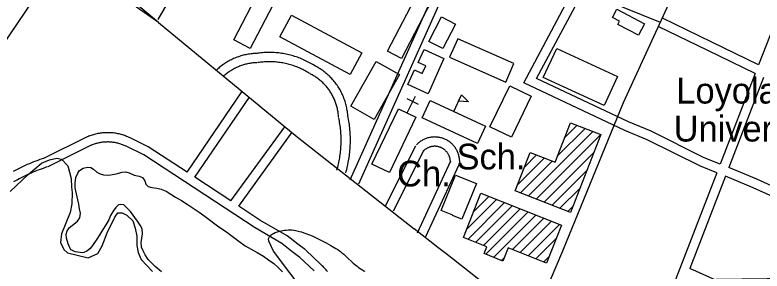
# Model space of a CAD drawing. Extents: x 3651524 to 3689615, y 505651 to 531377.
# Drawn here: x 3663276 to 3665685, y 523313 to 524140 of the extents above; entities that cross this region are included whole.
import ezdxf

# ---------------------------------------------------------------- set-up
doc = ezdxf.new("R2010")
doc.units = 0
for name, color, linetype in [('V-BLDG-IDEN', 7, 'Continuous'), ('V-BLDG-OTLN', 7, 'Continuous'), ('V-GRID-MAJR', 7, 'Continuous'), ('V-ROAD-CNTR', 7, 'Continuous'), ('V-SITE-OTLN', 7, 'Continuous'), ('V-SITE-OTLN-IDEN', 7, 'Continuous'), ('V-SITE-VEGE', 7, 'Continuous'), ('V-TOPO-SHOR', 7, 'Continuous')]:
    doc.layers.add(name, color=color, linetype=linetype)

msp = doc.modelspace()

# ---------------------------------------------------------------- linework, layer by layer
at = {"layer": 'V-BLDG-OTLN'}
for p, q in [((3664690.923, 523827.917), (3664716.171, 523882.346)), ((3665048.697, 523743.26), (3665089.057, 523783.62)), ((3664931.72, 523555.573), (3665139.936, 523763.788)), ((3665026.112, 523685.321), (3665114.497, 523773.704)), ((3664957.159, 523545.657), (3665165.375, 523753.872)), ((3664919.11, 523649.029), (3664958.187, 523688.106)), ((3664982.598, 523535.741), (3665142.79, 523695.933)), ((3664896.525, 523591.089), (3664983.626, 523678.19)), ((3664906.28, 523565.489), (3665009.065, 523668.274)), ((3665008.037, 523525.825), (3665120.205, 523637.992)), ((3665033.476, 523515.908), (3665097.62, 523580.052)), ((3664732.411, 523447.22), (3664829.4, 523544.21)), ((3664755.577, 523505.742), (3664804.072, 523554.236)), ((3664736.247, 523415.701), (3664854.729, 523534.183)), ((3664761.576, 523405.675), (3664880.058, 523524.157)), ((3664786.905, 523395.648), (3664905.387, 523514.13)), ((3665058.916, 523505.992), (3665075.034, 523522.111)), ((3664794.231, 523367.618), (3664930.715, 523504.103)), ((3664819.559, 523357.592), (3664956.044, 523494.077)), ((3664880.099, 523382.776), (3664981.373, 523484.05)), ((3664905.428, 523372.75), (3665006.701, 523474.023)), ((3664930.756, 523362.723), (3665032.03, 523463.997)), ((3664956.085, 523352.696), (3665020.853, 523417.464)), ((3664844.888, 523347.565), (3664854.576, 523357.254)), ((3664981.414, 523342.67), (3664997.687, 523358.943))]:
    msp.add_line(p, q, dxfattribs=at)
for points in [[(3664477.73, 524022.353), (3664589.017, 524238.4), (3664634.486, 524214.98), (3664523.2, 523998.932)], [(3663981.64, 524059.346), (3664065.105, 524220.129), (3664118.105, 524192.616), (3664034.641, 524031.833)], [(3665216.905, 524158.643), (3665306.652, 524111.308), (3665287.087, 524074.213), (3665220.59, 524109.286), (3665225.886, 524119.328), (3665202.637, 524131.589)], [(3664168.113, 524139.573), (3664395.042, 524017.758), (3664357.253, 523947.36), (3664130.324, 524069.175)], [(3664610.652, 524054.517), (3664651.344, 524133.598), (3664696.56, 524110.332), (3664655.868, 524031.251)], [(3664703.974, 524063.045), (3664677.59, 524003.366), (3664858.701, 523923.298), (3664885.085, 523982.977)], [(3664659.642, 523999.35), (3664608.361, 523885.446), (3664543.014, 523914.866), (3664564.295, 523962.136), (3664589.557, 523950.763), (3664600.861, 523975.871), (3664576.792, 523986.707), (3664595.488, 524028.233)], [(3665176.578, 523847.734), (3664980.047, 523938.397), (3665023.211, 524031.963), (3665219.742, 523941.3)], [(3664359.565, 523844.891), (3664441.397, 523989.997), (3664516.059, 523947.892), (3664434.227, 523802.786)], [(3664807.991, 523779.09), (3664871.673, 523911.028), (3664941.126, 523877.506), (3664877.444, 523745.568)], [(3664716.171, 523882.346), (3664738.524, 523859.244), (3664706.449, 523861.389)], [(3664589.035, 523807.551), (3664614.851, 523863.205), (3664793.162, 523780.491), (3664767.346, 523724.838)], [(3665165.375, 523753.872), (3665067.454, 523502.664), (3664889.149, 523572.167), (3664937.487, 523696.175), (3665018.095, 523664.754), (3665067.678, 523791.954)], [(3664650.74, 523508.716), (3664697.257, 523623.192), (3664764.02, 523596.063), (3664717.221, 523480.889), (3664687.549, 523492.946), (3664687.833, 523493.644)], [(3664778.743, 523564.263), (3665038.292, 523461.518), (3664989.913, 523339.305), (3664866.769, 523388.053), (3664849.948, 523345.562), (3664789.225, 523369.6), (3664797.825, 523391.325), (3664722.145, 523421.284)]]:
    msp.add_lwpolyline(points, close=True, dxfattribs=at)
at = {"layer": 'V-GRID-MAJR'}
msp.add_spline([(3655639.78, 523183.706), (3660918.553, 523238.605), (3666197.317, 523294.271), (3671476.073, 523350.705), (3676754.821, 523407.907), (3682033.561, 523465.877), (3687312.292, 523524.615)], degree=3, dxfattribs=at)
at = {"layer": 'V-ROAD-CNTR'}
for points in [[(3664945.209, 523148.69), (3665042.624, 523378.544), (3665238.697, 523856.758), (3665379.161, 524163.771), (3665607.436, 524678.567), (3666116.156, 525881.117), (3666199.736, 526079.228)], [(3663737.534, 524124.9), (3664029.428, 524625.902), (3664281.53, 525047.076), (3664472.091, 525369.725), (3664498.423, 525414.503)], [(3664357.365, 523607.25), (3664746.402, 524475.782), (3665057.195, 525058.051)], [(3664384.743, 523594.986), (3664773.356, 524462.572), (3665082.695, 525042.116)], [(3665539.423, 523630.346), (3665486.7, 523651.8), (3665315.189, 523736.929), (3665242.377, 523767.331), (3664916.844, 523921.124), (3665078.944, 524225.288), (3665190.662, 524487.11), (3665316.324, 524738.224), (3665351.14, 524739.583), (3665366.148, 524762.098), (3665402.278, 524847.508)], [(3663738.632, 524114.863), (3663202.07, 524489.981)], [(3663738.632, 524114.863), (3663344.161, 524443.476)], [(3663030.326, 523737.65), (3663424.671, 524321.396)], [(3665782.56, 524256.756), (3665674.18, 523978.599)], [(3665550.251, 523658.328), (3665499.04, 523679.168), (3665327.651, 523764.235), (3665254.571, 523794.749), (3664958.126, 523934.8), (3665106.028, 524212.322), (3665106.405, 524213.205)], [(3665357.713, 524115.455), (3665179.379, 524188.603), (3665106.406, 524213.205)], [(3665674.18, 523978.599), (3665523.532, 524051.598), (3665364.007, 524129.705)], [(3663738.632, 524114.863), (3664186.333, 523746.755), (3664563.583, 523449.324)], [(3665663.309, 523950.53), (3665510.394, 524024.628), (3665350.815, 524102.761)], [(3664056.835, 524015.645), (3664052.892, 524015.531), (3664048.793, 524015.326), (3664044.701, 524015.035), (3664040.615, 524014.658), (3664036.536, 524014.194), (3664032.468, 524013.643), (3664028.416, 524013.007), (3664024.378, 524012.287), (3664020.352, 524011.48), (3664016.347, 524010.588), (3664012.361, 524009.613), (3664008.396, 524008.553), (3664004.456, 524007.41), (3664000.539, 524006.184), (3663996.65, 524004.875), (3663992.79, 524003.485), (3663988.959, 524002.014), (3663985.159, 524000.461), (3663981.394, 523998.828), (3663977.665, 523997.117), (3663973.972, 523995.327), (3663970.32, 523993.46), (3663966.705, 523991.516), (3663963.133, 523989.496), (3663959.604, 523987.401), (3663956.121, 523985.231), (3663952.684, 523982.989), (3663949.295, 523980.674), (3663945.956, 523978.289), (3663942.668, 523975.833), (3663939.434, 523973.31), (3663936.253, 523970.718), (3663933.127, 523968.059), (3663930.057, 523965.335), (3663927.091, 523962.587), (3663926.917, 523962.422)], [(3664242.693, 523975.891), (3664238.758, 523978.371), (3664234.667, 523980.849), (3664230.535, 523983.255), (3664226.357, 523985.589), (3664222.138, 523987.846), (3664217.884, 523990.028), (3664213.589, 523992.136), (3664209.256, 523994.168), (3664204.891, 523996.121), (3664200.491, 523997.998), (3664196.057, 523999.796), (3664191.594, 524001.515), (3664187.099, 524003.156), (3664182.576, 524004.715), (3664178.029, 524006.195), (3664173.454, 524007.595), (3664168.854, 524008.913), (3664164.232, 524010.149), (3664159.592, 524011.303), (3664154.929, 524012.375), (3664150.249, 524013.364), (3664145.551, 524014.271), (3664140.84, 524015.093), (3664136.114, 524015.833), (3664131.374, 524016.489), (3664126.624, 524017.06), (3664121.866, 524017.547), (3664117.098, 524017.951), (3664112.324, 524018.269), (3664107.55, 524018.502), (3664102.768, 524018.653), (3664097.983, 524018.717), (3664093.199, 524018.697), (3664088.417, 524018.592), (3664083.636, 524018.403), (3664078.861, 524018.129), (3664074.09, 524017.771), (3664069.327, 524017.327), (3664064.572, 524016.801), (3664059.827, 524016.189), (3664055.144, 524015.502), (3664054.922, 524015.467)], [(3664057.699, 523985.657), (3664054.072, 523985.553), (3664050.607, 523985.38), (3664047.145, 523985.133), (3664043.689, 523984.814), (3664040.244, 523984.422), (3664036.806, 523983.957), (3664033.376, 523983.419), (3664029.96, 523982.809), (3664026.56, 523982.128), (3664023.173, 523981.374), (3664019.801, 523980.549), (3664016.45, 523979.653), (3664013.116, 523978.686), (3664009.807, 523977.65), (3664006.518, 523976.543), (3664003.252, 523975.367), (3664000.013, 523974.122), (3663996.803, 523972.811), (3663993.62, 523971.43), (3663990.465, 523969.983), (3663987.344, 523968.469), (3663984.252, 523966.89), (3663981.197, 523965.246), (3663978.177, 523963.538), (3663975.194, 523961.767), (3663972.249, 523959.933), (3663969.342, 523958.037), (3663966.477, 523956.08), (3663963.654, 523954.063), (3663960.874, 523951.987), (3663958.138, 523949.852), (3663955.447, 523947.66), (3663952.805, 523945.413), (3663950.211, 523943.109), (3663947.621, 523940.711), (3663947.591, 523940.682)], [(3664226.698, 523950.511), (3664222.989, 523952.849), (3664219.35, 523955.053), (3664215.673, 523957.193), (3664211.963, 523959.265), (3664208.214, 523961.272), (3664204.428, 523963.214), (3664200.611, 523965.088), (3664196.762, 523966.892), (3664192.879, 523968.629), (3664188.967, 523970.298), (3664185.027, 523971.896), (3664181.058, 523973.425), (3664177.065, 523974.882), (3664173.044, 523976.269), (3664168.999, 523977.585), (3664164.932, 523978.829), (3664160.846, 523980.001), (3664156.738, 523981.099), (3664152.61, 523982.125), (3664148.465, 523983.079), (3664144.305, 523983.958), (3664140.129, 523984.763), (3664135.94, 523985.495), (3664131.738, 523986.153), (3664127.526, 523986.735), (3664123.304, 523987.244), (3664119.074, 523987.677), (3664114.838, 523988.035), (3664110.594, 523988.317), (3664106.344, 523988.526), (3664102.094, 523988.659), (3664097.843, 523988.717), (3664093.591, 523988.699), (3664089.339, 523988.606), (3664085.09, 523988.437), (3664080.843, 523988.193), (3664076.604, 523987.875), (3664072.369, 523987.481), (3664068.142, 523987.013), (3664063.925, 523986.469), (3664059.668, 523985.844), (3664059.612, 523985.835)], [(3664349.716, 523811.627), (3664349.464, 523815.581), (3664349.116, 523819.688), (3664348.682, 523823.79), (3664348.161, 523827.877), (3664347.556, 523831.954), (3664346.864, 523836.021), (3664346.087, 523840.067), (3664345.226, 523844.098), (3664344.279, 523848.111), (3664343.248, 523852.104), (3664342.134, 523856.071), (3664340.938, 523860.015), (3664339.658, 523863.935), (3664338.296, 523867.825), (3664336.852, 523871.688), (3664335.328, 523875.517), (3664333.725, 523879.314), (3664332.04, 523883.079), (3664330.278, 523886.803), (3664328.438, 523890.492), (3664326.521, 523894.141), (3664324.527, 523897.75), (3664322.457, 523901.316), (3664320.314, 523904.836), (3664318.098, 523908.31), (3664315.808, 523911.74), (3664313.446, 523915.121), (3664311.015, 523918.448), (3664308.515, 523921.725), (3664305.945, 523924.948), (3664303.308, 523928.117), (3664300.606, 523931.23), (3664297.839, 523934.286), (3664295.008, 523937.282), (3664292.117, 523940.218), (3664289.161, 523943.094), (3664286.147, 523945.907), (3664283.074, 523948.655), (3664279.945, 523951.338), (3664276.759, 523953.955), (3664273.52, 523956.504), (3664270.228, 523958.985), (3664266.884, 523961.396), (3664263.49, 523963.736), (3664260.049, 523966.004), (3664256.561, 523968.2), (3664253.026, 523970.322), (3664249.448, 523972.369), (3664245.827, 523974.341), (3664242.22, 523976.208), (3664241.418, 523976.61)], [(3664319.776, 523809.719), (3664319.544, 523813.363), (3664319.25, 523816.844), (3664318.882, 523820.314), (3664318.441, 523823.779), (3664317.928, 523827.234), (3664317.342, 523830.673), (3664316.683, 523834.105), (3664315.954, 523837.52), (3664315.153, 523840.917), (3664314.28, 523844.298), (3664313.336, 523847.661), (3664312.322, 523851.003), (3664311.238, 523854.321), (3664310.084, 523857.617), (3664308.862, 523860.888), (3664307.57, 523864.133), (3664306.211, 523867.35), (3664304.786, 523870.535), (3664303.292, 523873.693), (3664301.734, 523876.818), (3664300.109, 523879.909), (3664298.421, 523882.966), (3664296.669, 523885.984), (3664294.852, 523888.968), (3664292.974, 523891.914), (3664291.036, 523894.816), (3664289.036, 523897.677), (3664286.975, 523900.498), (3664284.857, 523903.273), (3664282.681, 523906.004), (3664280.448, 523908.689), (3664278.158, 523911.326), (3664275.815, 523913.914), (3664273.416, 523916.452), (3664270.965, 523918.94), (3664268.463, 523921.376), (3664265.911, 523923.757), (3664263.308, 523926.085), (3664260.657, 523928.358), (3664257.959, 523930.575), (3664255.216, 523932.734), (3664252.426, 523934.835), (3664249.594, 523936.878), (3664246.72, 523938.86), (3664243.803, 523940.782), (3664240.847, 523942.642), (3664237.854, 523944.44), (3664234.824, 523946.173), (3664231.757, 523947.843), (3664228.603, 523949.476), (3664227.973, 523949.792)], [(3665663.309, 523950.532), (3665550.25, 523658.329)], [(3665690.398, 523937.405), (3665578.041, 523647.02)], [(3663831.159, 523632.465), (3664008.05, 523891.613)], [(3663856.234, 523615.987), (3664032.828, 523874.699)], [(3664314.31, 523638.5), (3664315.733, 523643.596), (3664317.053, 523648.603), (3664318.297, 523653.629), (3664319.467, 523658.674), (3664320.562, 523663.735), (3664321.582, 523668.813), (3664322.528, 523673.905), (3664323.397, 523679.008), (3664324.19, 523684.126), (3664324.908, 523689.255), (3664325.55, 523694.393), (3664326.116, 523699.542), (3664326.605, 523704.697), (3664327.018, 523709.86), (3664327.354, 523715.027), (3664327.614, 523720.199), (3664327.797, 523725.373), (3664327.904, 523730.551), (3664327.934, 523735.73), (3664327.887, 523740.907), (3664327.763, 523746.084), (3664327.563, 523751.258), (3664327.285, 523756.429), (3664326.932, 523761.596), (3664326.502, 523766.758), (3664325.996, 523771.91), (3664325.413, 523777.057), (3664324.754, 523782.194), (3664324.02, 523787.319), (3664323.208, 523792.434), (3664322.322, 523797.537), (3664321.36, 523802.626), (3664320.327, 523807.685)], [(3664343.204, 523630.43), (3664344.687, 523635.738), (3664346.119, 523641.175), (3664347.471, 523646.635), (3664348.741, 523652.112), (3664349.93, 523657.607), (3664351.038, 523663.119), (3664352.064, 523668.647), (3664353.009, 523674.192), (3664353.87, 523679.748), (3664354.65, 523685.317), (3664355.346, 523690.897), (3664355.96, 523696.486), (3664356.491, 523702.083), (3664356.94, 523707.688), (3664357.306, 523713.299), (3664357.588, 523718.915), (3664357.787, 523724.535), (3664357.902, 523730.157), (3664357.934, 523735.78), (3664357.883, 523741.401), (3664357.749, 523747.022), (3664357.531, 523752.642), (3664357.231, 523758.257), (3664356.846, 523763.866), (3664356.38, 523769.468), (3664355.83, 523775.066), (3664355.197, 523780.653), (3664354.482, 523786.23), (3664353.684, 523791.797), (3664352.804, 523797.35), (3664351.842, 523802.889), (3664350.798, 523808.414), (3664349.719, 523813.691)], [(3663647.386, 523743.053), (3663644.106, 523744.616), (3663640.633, 523746.175), (3663637.122, 523747.653), (3663633.58, 523749.05), (3663630.005, 523750.364), (3663626.401, 523751.595), (3663622.769, 523752.744), (3663619.112, 523753.807), (3663615.433, 523754.786), (3663611.729, 523755.679), (3663608.008, 523756.487), (3663604.269, 523757.208), (3663600.513, 523757.843), (3663596.745, 523758.391), (3663592.965, 523758.852), (3663589.173, 523759.225), (3663585.376, 523759.51), (3663581.575, 523759.708), (3663577.768, 523759.818), (3663573.957, 523759.84), (3663570.149, 523759.773), (3663566.346, 523759.619), (3663562.544, 523759.377), (3663558.751, 523759.047), (3663554.966, 523758.63), (3663551.19, 523758.125), (3663547.428, 523757.533), (3663543.681, 523756.854), (3663539.95, 523756.089), (3663536.238, 523755.238), (3663532.547, 523754.302), (3663528.877, 523753.279), (3663525.232, 523752.173), (3663521.617, 523750.983), (3663518.026, 523749.71), (3663514.467, 523748.353), (3663510.992, 523746.936), (3663509.635, 523746.358)], [(3663972.669, 523539.475), (3664146.081, 523778.67)], [(3663997.767, 523522.983), (3664170.369, 523761.062)], [(3663508.896, 523746.019), (3663368.56, 523676.985)], [(3663831.16, 523632.465), (3663706.128, 523714.628), (3663647.468, 523743.014)], [(3664710.309, 523662.944), (3664710.347, 523665.497), (3664710.291, 523668.309), (3664710.137, 523671.121), (3664709.884, 523673.926), (3664709.534, 523676.718), (3664709.087, 523679.497), (3664708.543, 523682.26), (3664707.902, 523685.002), (3664707.167, 523687.719), (3664706.337, 523690.408), (3664705.413, 523693.07), (3664704.398, 523695.693), (3664703.293, 523698.28), (3664702.095, 523700.832), (3664700.809, 523703.338), (3664699.439, 523705.794), (3664697.983, 523708.204), (3664696.444, 523710.56), (3664694.823, 523712.863), (3664693.123, 523715.106), (3664691.347, 523717.288), (3664689.493, 523719.41), (3664687.567, 523721.464), (3664685.572, 523723.449), (3664683.508, 523725.363), (3664681.379, 523727.205), (3664679.184, 523728.972), (3664676.934, 523730.657), (3664674.626, 523732.266), (3664672.258, 523733.795), (3664669.838, 523735.24), (3664667.374, 523736.596), (3664664.864, 523737.866), (3664662.309, 523739.049), (3664659.715, 523740.143), (3664657.081, 523741.145), (3664654.42, 523742.053), (3664651.725, 523742.869), (3664649.006, 523743.59), (3664646.261, 523744.217), (3664643.492, 523744.747), (3664640.711, 523745.179), (3664637.919, 523745.514), (3664635.111, 523745.753), (3664632.299, 523745.892), (3664629.488, 523745.933), (3664626.673, 523745.877), (3664623.861, 523745.722), (3664621.054, 523745.469), (3664618.263, 523745.117), (3664615.484, 523744.67), (3664612.72, 523744.124), (3664609.98, 523743.483), (3664607.264, 523742.748), (3664604.574, 523741.917), (3664601.915, 523740.993), (3664599.291, 523739.978), (3664596.702, 523738.871), (3664594.154, 523737.674), (3664591.647, 523736.389), (3664589.188, 523735.016), (3664586.78, 523733.56), (3664584.423, 523732.02), (3664582.123, 523730.399), (3664579.879, 523728.699), (3664577.696, 523726.92), (3664575.577, 523725.069), (3664573.522, 523723.141), (3664571.591, 523721.199), (3664570.759, 523720.319)], [(3663522.138, 523719.1), (3663381.802, 523650.065)], [(3663634.482, 523715.972), (3663631.512, 523717.387), (3663628.669, 523718.662), (3663625.798, 523719.872), (3663622.9, 523721.013), (3663619.977, 523722.089), (3663617.029, 523723.096), (3663614.059, 523724.035), (3663611.068, 523724.904), (3663608.057, 523725.705), (3663605.029, 523726.436), (3663601.984, 523727.096), (3663598.925, 523727.687), (3663595.855, 523728.206), (3663592.771, 523728.654), (3663589.679, 523729.031), (3663586.581, 523729.336), (3663583.474, 523729.569), (3663580.361, 523729.731), (3663577.248, 523729.821), (3663574.135, 523729.839), (3663571.021, 523729.784), (3663567.906, 523729.658), (3663564.798, 523729.46), (3663561.693, 523729.19), (3663558.598, 523728.849), (3663555.51, 523728.436), (3663552.434, 523727.952), (3663549.367, 523727.397), (3663546.316, 523726.772), (3663543.28, 523726.075), (3663540.261, 523725.309), (3663537.261, 523724.474), (3663534.28, 523723.568), (3663531.319, 523722.594), (3663528.384, 523721.553), (3663525.475, 523720.444), (3663522.538, 523719.247), (3663521.399, 523718.761)], [(3664194.901, 523357.54), (3664169.528, 523376.8), (3664137.085, 523402.215), (3664050.482, 523452.444), (3663691.294, 523688.478), (3663634.4, 523716.011)], [(3664568.271, 523716.784), (3664468.787, 523520.287)], [(3664680.313, 523663.39), (3664680.343, 523665.419), (3664680.307, 523667.189), (3664680.211, 523668.953), (3664680.052, 523670.712), (3664679.832, 523672.468), (3664679.551, 523674.213), (3664679.209, 523675.948), (3664678.808, 523677.668), (3664678.345, 523679.375), (3664677.825, 523681.064), (3664677.245, 523682.732), (3664676.606, 523684.383), (3664675.911, 523686.01), (3664675.161, 523687.608), (3664674.355, 523689.18), (3664673.493, 523690.726), (3664672.579, 523692.238), (3664671.612, 523693.718), (3664670.595, 523695.163), (3664669.527, 523696.572), (3664668.409, 523697.946), (3664667.249, 523699.274), (3664666.039, 523700.564), (3664664.786, 523701.811), (3664663.49, 523703.013), (3664662.153, 523704.169), (3664660.778, 523705.276), (3664659.36, 523706.339), (3664657.908, 523707.35), (3664656.426, 523708.307), (3664654.91, 523709.212), (3664653.36, 523710.066), (3664651.782, 523710.865), (3664650.177, 523711.608), (3664648.549, 523712.294), (3664646.899, 523712.922), (3664645.224, 523713.494), (3664643.533, 523714.006), (3664641.822, 523714.459), (3664640.099, 523714.852), (3664638.366, 523715.184), (3664636.619, 523715.456), (3664634.861, 523715.667), (3664633.101, 523715.816), (3664631.337, 523715.903), (3664629.566, 523715.93), (3664627.799, 523715.894), (3664626.035, 523715.797), (3664624.276, 523715.638), (3664622.521, 523715.418), (3664620.776, 523715.137), (3664619.044, 523714.795), (3664617.32, 523714.392), (3664615.614, 523713.929), (3664613.924, 523713.408), (3664612.255, 523712.828), (3664610.605, 523712.189), (3664608.98, 523711.494), (3664607.38, 523710.743), (3664605.809, 523709.937), (3664604.266, 523709.076), (3664602.752, 523708.16), (3664601.273, 523707.194), (3664599.827, 523706.175), (3664598.417, 523705.107), (3664597.048, 523703.992), (3664595.717, 523702.827), (3664594.428, 523701.619), (3664593.129, 523700.311), (3664592.549, 523699.699)], [(3664595.037, 523703.234), (3664495.553, 523506.737)], [(3663370.38, 523677.736), (3663363.538, 523675.425), (3663356.645, 523673.008), (3663349.78, 523670.516), (3663342.942, 523667.946), (3663336.135, 523665.3), (3663329.356, 523662.578), (3663322.608, 523659.779), (3663315.893, 523656.905), (3663309.211, 523653.958), (3663302.56, 523650.934), (3663295.947, 523647.836), (3663289.366, 523644.665), (3663282.822, 523641.419), (3663276.316, 523638.101), (3663269.846, 523634.709)], [(3664573.734, 523437.168), (3664681.708, 523669.489)], [(3663379.982, 523649.314), (3663373.302, 523647.057), (3663366.727, 523644.752), (3663360.176, 523642.374), (3663353.654, 523639.922), (3663347.157, 523637.398), (3663340.692, 523634.802), (3663334.256, 523632.133), (3663327.849, 523629.391), (3663321.475, 523626.578), (3663315.132, 523623.694), (3663308.821, 523620.738), (3663302.544, 523617.713), (3663296.302, 523614.617), (3663290.094, 523611.451), (3663283.922, 523608.217), (3663277.788, 523604.912), (3663271.689, 523601.539)], [(3664600.94, 523424.524), (3664708.914, 523656.845)], [(3665893.768, 523508.213), (3665669.086, 523609.97), (3665578.042, 523647.019)], [(3663972.67, 523539.475), (3663856.235, 523615.988)], [(3665539.423, 523630.347), (3665254.225, 522893.25)], [(3665567.214, 523619.037), (3665452.26, 523321.935)], [(3665881.392, 523480.885), (3665657.24, 523582.402), (3665567.214, 523619.036)], [(3664213.039, 523381.436), (3664187.848, 523400.558), (3664153.943, 523427.119), (3664066.258, 523477.976), (3663997.768, 523522.982)], [(3664261.612, 523335.398), (3664214.303, 523380.361)], [(3664240.946, 523313.652), (3664193.637, 523358.615)], [(3664283.884, 523311.474), (3664281.702, 523314.349), (3664279.451, 523317.168), (3664277.131, 523319.931), (3664274.74, 523322.638), (3664272.286, 523325.282), (3664269.769, 523327.865), (3664267.185, 523330.388), (3664264.541, 523332.843), (3664261.887, 523335.19), (3664261.032, 523335.921)], [(3665702.453, 523209.243), (3665452.26, 523321.935)]]:
    msp.add_lwpolyline(points, dxfattribs=at)
msp.add_arc((3641720.039, 494059.198), 37223.743, 50.5563862, 52.1437779, dxfattribs=at)
at = {"layer": 'V-SITE-OTLN'}
for p, q in [((3664541.372, 523824.052), (3664568.152, 523877.744)), ((3664577.122, 523850.92), (3664541.328, 523868.773))]:
    msp.add_line(p, q, dxfattribs=at)
msp.add_lwpolyline([(3664569.396, 523810.356), (3664483.881, 523631.369), (3664427.514, 523658.299), (3664513.027, 523837.287)], close=True, dxfattribs=at)
msp.add_lwpolyline([(3663260.254, 523569.948), (3663318.228, 523624.541), (3663361.984, 523661.313), (3663387.201, 523671.989), (3663410.929, 523677.134), (3663426.17, 523674.082), (3663446.654, 523652.865), (3663457.062, 523612.356), (3663457.959, 523584.529), (3663460.421, 523566.411), (3663459.782, 523530.27), (3663453.73, 523502.566), (3663437.727, 523462.526), (3663426.092, 523433.53), (3663422.82, 523405.78), (3663433.547, 523383.342), (3663445.862, 523372), (3663512.315, 523355.53), (3663543.164, 523370.282), (3663557.508, 523395.057), (3663573.536, 523436.488), (3663598.075, 523487.501), (3663608.051, 523501.229), (3663621.951, 523500.983), (3663637.118, 523493.766), (3663656.261, 523475.348), (3663664.183, 523451.571), (3663669.301, 523426.452), (3663668.76, 523395.872), (3663673.927, 523373.532), (3663683.266, 523351.119), (3663720.107, 523311.535)], dxfattribs=at)
at = {"layer": 'V-SITE-VEGE'}
for points in [[(3664093.992, 523413.937), (3664093.863, 523415.385), (3664093.931, 523417.267), (3664094.42, 523419.694), (3664094.898, 523421.038), (3664095.608, 523422.533), (3664096.632, 523424.191), (3664098.06, 523426.018), (3664100.007, 523428.015), (3664102.614, 523430.18), (3664106.047, 523432.496), (3664110.319, 523434.851), (3664115.713, 523437.276), (3664118.886, 523438.493), (3664122.4, 523439.695), (3664126.275, 523440.87), (3664130.516, 523441.999), (3664135.131, 523443.06), (3664140.109, 523444.026), (3664145.428, 523444.866), (3664151.043, 523445.544), (3664156.888, 523446.011), (3664162.86, 523446.216), (3664168.718, 523446.099), (3664174.362, 523445.595), (3664177.024, 523445.171), (3664185.536, 523443.385), (3664194.045, 523441.229), (3664199.718, 523439.599), (3664207.284, 523437.196), (3664217.37, 523433.618), (3664223.131, 523431.388), (3664229.719, 523428.693), (3664237.248, 523425.428), (3664245.849, 523421.478), (3664255.682, 523416.71), (3664266.917, 523410.963), (3664279.758, 523404.078), (3664294.43, 523395.89), (3664311.199, 523386.26), (3664316.997, 523382.701), (3664322.537, 523378.92), (3664326.107, 523376.295), (3664330.725, 523372.678), (3664336.67, 523367.687), (3664344.309, 523360.814), (3664367.267, 523339.07), (3664374.955, 523332.283), (3664379.176, 523328.806), (3664383.801, 523325.232), (3664388.896, 523321.603), (3664394.557, 523317.97), (3664400.881, 523314.4), (3664404.281, 523312.696)], [(3664214.781, 523238.051), (3664109.645, 523377.876), (3664095.346, 523409.419), (3664094.484, 523411.711), (3664093.992, 523413.937)]]:
    msp.add_lwpolyline(points, dxfattribs=at)
at = {"layer": 'V-TOPO-SHOR'}
for points in [[(3663568.895, 523462.596), (3663559.729, 523447.973), (3663550.158, 523431.765), (3663540.592, 523416.352), (3663526.649, 523396.199), (3663517.89, 523384.743), (3663508.354, 523377.251), (3663498.434, 523372.93), (3663493.674, 523371.761), (3663470.708, 523375.017), (3663457.658, 523381.405), (3663453.718, 523386.57), (3663447.433, 523400.857), (3663442.354, 523419.495), (3663441.215, 523432.574), (3663444.422, 523442.861), (3663452.387, 523453.529), (3663465.502, 523464.967), (3663477.423, 523474.431), (3663484.993, 523485.099), (3663487.029, 523499.75), (3663483.912, 523513.628), (3663481.593, 523529.483), (3663479.269, 523542.963), (3663470.702, 523582.217), (3663469.967, 523597.274), (3663472.807, 523615.487), (3663478.407, 523629.331), (3663483.985, 523638.027), (3663496.296, 523645.509), (3663510.173, 523648.624), (3663520.864, 523647), (3663529.561, 523642.211), (3663540.223, 523632.664), (3663551.297, 523627.472), (3663561.584, 523624.263), (3663573.067, 523622.634), (3663585.748, 523623.775), (3663602.003, 523626.882), (3663622.227, 523631.957), (3663634.12, 523633.892), (3663644.804, 523630.288), (3663660.621, 523622.303), (3663676.456, 523619.47), (3663687.137, 523615.071), (3663695.417, 523604.344), (3663698.544, 523593.24), (3663705.253, 523586.479), (3663717.126, 523583.264), (3663733.358, 523580.429), (3663747.608, 523577.206), (3663763.431, 523570.808), (3663794.261, 523552.071), (3663813.633, 523541.3), (3663831.811, 523528.951), (3663853.545, 523514.209), (3663869.747, 523503.451), (3663889.899, 523489.508), (3663933.749, 523456.064), (3663955.089, 523442.118), (3663976.423, 523426.188), (3663997.753, 523409.468), (3664018.696, 523395.128), (3664057.04, 523373.192), (3664077.201, 523361.232), (3664093.403, 523350.076), (3664110.786, 523337.334), (3664125.001, 523324.999), (3664138.418, 523311.08)], [(3663617.478, 523528.574), (3663609.943, 523526.62), (3663601.594, 523518.334), (3663592.435, 523506.482), (3663584.46, 523492.646), (3663578.464, 523478.406), (3663568.895, 523462.596)], [(3663748.188, 523311.369), (3663728.443, 523328.48), (3663705.945, 523351.147), (3663695.699, 523365.449), (3663689.807, 523378.546), (3663683.909, 523390.453), (3663683.174, 523405.114), (3663684.81, 523418.973), (3663687.241, 523433.227), (3663686.51, 523449.077), (3663679.426, 523461.78), (3663671.549, 523474.093), (3663648.292, 523505.479), (3663634.878, 523519.792), (3663627.376, 523526.555), (3663617.478, 523528.574)]]:
    msp.add_lwpolyline(points, dxfattribs=at)

# ---------------------------------------------------------------- texts
at = {"layer": 'V-BLDG-IDEN'}
for s, p in [('Loyola', (3665409.008, 523853.865)), ('University', (3665400.341, 523731.308)), ('Sch.', (3664700.239, 523641.199))]:
    msp.add_text(s, height=82.9998, dxfattribs=at).set_placement(p)
at = {"layer": 'V-SITE-OTLN-IDEN'}
msp.add_text('Ch.', height=82.9998, dxfattribs=at).set_placement((3664508.651, 523586.303))

doc.saveas('drawing.dxf')
